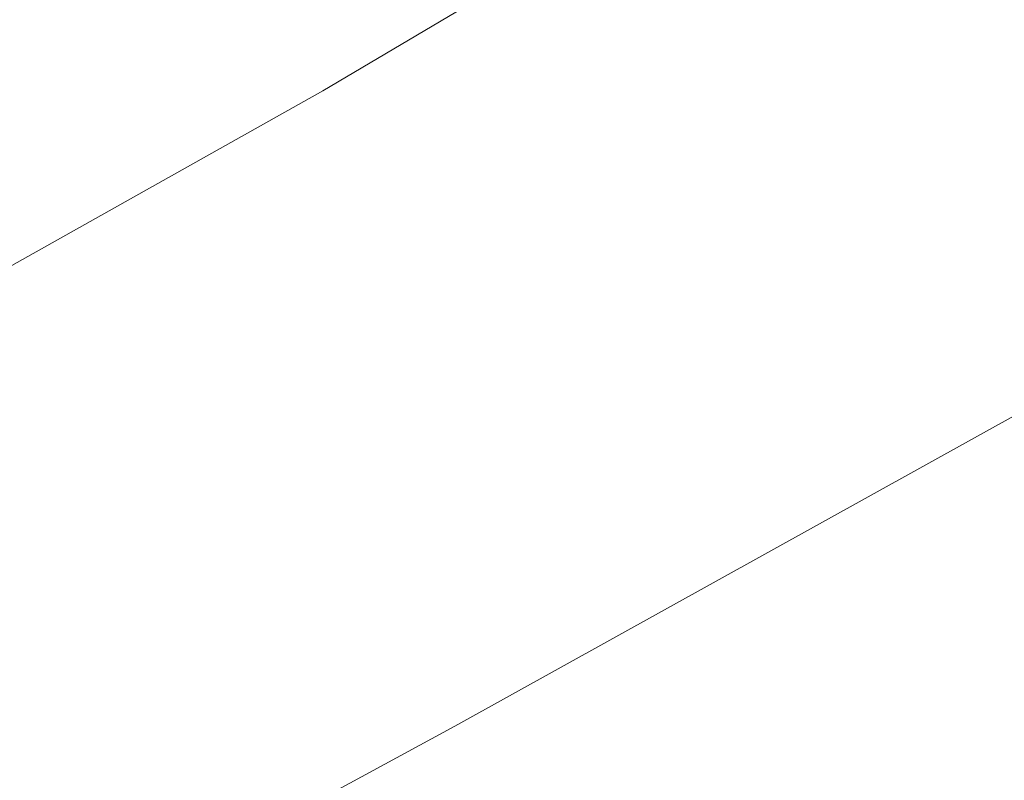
# Model space of a CAD drawing. Extents: x 1620613 to 1693141, y 557269 to 607790.
# Tile 941 of 1056: x 1620874.56 to 1620876.2, y 607340.51 to 607341.78. Entities that reach past the tile are written whole.
import ezdxf

# ---------------------------------------------------------------- set-up
doc = ezdxf.new("R2010")
doc.units = 0
doc.header["$LTSCALE"] = 10
doc.header["$MEASUREMENT"] = 0
for name, pattern in [('DGN Style 2', [7.346996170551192, 4.408197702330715, -2.938798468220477]), ('DGN Style 3', [10.28579463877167, 7.346996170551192, -2.938798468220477]), ('DGN Style 5', [5.142897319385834, 2.204098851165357, -2.938798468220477])]:
    doc.linetypes.add(name, pattern=pattern)
for name, color, linetype, lineweight in [('DT_X_Contour_Minor', 136, 'DGN Style 3', 0), ('PV_X_Driveway', 7, 'DGN Style 5', 0), ('SV_X_Top_of_Bank', 97, 'DGN Style 2', 0)]:
    doc.layers.add(name, color=color, linetype=linetype, lineweight=lineweight)

# ---------------------------------------------------------------- blocks, each defined once
blk = doc.blocks.new('*U1004')
at = {"layer": 'DT_X_Contour_Minor', "transparency": 33554559, "flags": 128}
for points, elevation in [([(-26.4221577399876, 51.95833175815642), (-27.71982852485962, 51.03469212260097), (-27.97437398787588, 50.85364810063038), (-28.18186575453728, 50.70636159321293), (-28.34230382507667, 50.59283259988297), (-28.4556881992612, 50.51306112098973), (-28.69530826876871, 50.34534719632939), (-28.85981133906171, 50.20753661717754), (-29.17360549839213, 49.91989032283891), (-29.63669074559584, 49.48240831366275), (-30.24906708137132, 48.8950905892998), (-32.08112542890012, 47.12912903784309), (-32.72328845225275, 46.49489483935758), (-33.27573376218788, 45.91666340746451), (-33.73846135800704, 45.39443474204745), (-34.11147124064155, 44.92820884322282), (-34.98654064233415, 43.75961013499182), (-35.37127004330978, 43.30610329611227), (-35.86915619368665, 42.82203181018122), (-36.48019909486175, 42.30739567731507), (-37.20439874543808, 41.76219489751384), (-39.28647348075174, 40.2675732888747), (-39.98611710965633, 39.74158006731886), (-40.52349194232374, 39.28456660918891), (-40.89859798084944, 38.89653291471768), (-41.11143522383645, 38.57747898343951), (-41.46264281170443, 37.81864151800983), (-41.56407973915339, 37.53517833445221), (-41.60498482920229, 37.25391688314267), (-41.58535808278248, 36.97485716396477), (-41.50519949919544, 36.69799917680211), (-40.98988515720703, 35.41113261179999), (-41.36458870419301, 35.2114997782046), (-41.40116681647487, 35.18857666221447), (-41.35031391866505, 35.20536424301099), (-41.21203001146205, 35.26186252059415), (-40.98631509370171, 35.35807149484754), (-40.26783396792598, 35.66757635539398), (-40.02239461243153, 35.74966068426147), (-39.8249373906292, 35.76378502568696), (-39.6754623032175, 35.70994937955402), (-39.57396934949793, 35.58815374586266), (-39.36729765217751, 35.17275207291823), (-39.29846415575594, 35.03223562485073), (-39.24696743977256, 34.92223753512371), (-39.21280750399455, 34.84275780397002), (-39.19598434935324, 34.79379643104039), (-39.17423830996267, 34.70392391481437), (-39.19917079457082, 34.65937235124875), (-39.29027777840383, 34.59312204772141), (-39.44755926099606, 34.50517300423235), (-39.67101524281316, 34.39552522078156), (-40.35513052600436, 34.07419947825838), (-40.58325396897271, 33.96678022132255), (-40.75453783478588, 33.8855167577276), (-40.86898212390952, 33.83040908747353), (-40.92658683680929, 33.80145721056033), (-41.00441330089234, 33.7591265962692), (-41.04055930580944, 33.73462800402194), (-41.09062747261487, 33.69288018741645), (-41.15461780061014, 33.63388314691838), (-41.2325302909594, 33.55763688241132), (-41.45885981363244, 33.33131454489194), (-41.55081032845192, 33.24771939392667), (-41.65691473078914, 33.16667569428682), (-41.77717302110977, 33.08818344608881), (-41.91158519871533, 33.01224264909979), (-42.28888952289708, 32.81313579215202), (-42.41095057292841, 32.74687478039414), (-42.49415548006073, 32.69742188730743), (-42.53850424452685, 32.66477711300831), (-42.54399686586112, 32.64894045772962), (-42.50683566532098, 32.62912020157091), (-42.53423417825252, 32.60898901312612), (-42.64430061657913, 32.56346063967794), (-42.83703498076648, 32.49253508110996), (-43.11243727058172, 32.39621233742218), (-43.95706727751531, 32.10548877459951), (-44.25215094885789, 32.00285932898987), (-44.50392945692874, 31.91301366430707), (-44.71240280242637, 31.83595178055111), (-44.8775709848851, 31.77167367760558), (-45.26027925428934, 31.61731044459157), (-45.38764896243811, 31.56564027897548), (-45.48272688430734, 31.5264022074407), (-45.54551302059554, 31.49959622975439), (-45.5760073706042, 31.48522234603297), (-45.61426992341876, 31.46346811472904), (-45.66447487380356, 31.43806682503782), (-45.78639281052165, 31.37817862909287), (-45.98002373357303, 31.28380352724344), (-46.24536764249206, 31.15494151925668), (-47.04856871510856, 30.7653269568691), (-47.38836151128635, 30.6047740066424), (-47.80533909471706, 30.41532607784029), (-48.29950146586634, 30.19698317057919), (-48.87084862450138, 29.94974528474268), (-50.49735409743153, 29.25191761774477), (-51.13303793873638, 28.97905882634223), (-51.8202103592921, 28.68385320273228), (-52.55887135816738, 28.3663007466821), (-53.3490209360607, 28.02640145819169), (-55.52473791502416, 27.09020757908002), (-56.49371372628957, 26.66848666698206), (-57.76885342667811, 26.10546933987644), (-59.35015701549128, 25.40115559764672), (-61.23762449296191, 24.55554544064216), (-66.6790896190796, 22.11218980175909), (-68.57485017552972, 21.26142299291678), (-70.18103300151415, 20.54163929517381), (-71.49763809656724, 19.95283870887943), (-72.52466546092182, 19.49502123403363), (-74.8773014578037, 18.44881878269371), (-75.91999211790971, 17.98397094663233), (-77.28358709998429, 17.37407927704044), (-78.96808640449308, 16.61914377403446), (-80.97349003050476, 15.71916443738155), (-86.74910546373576, 13.12582776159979), (-88.72374219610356, 12.23877836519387), (-90.31594081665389, 11.52263268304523), (-91.52570132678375, 10.97739071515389), (-92.3530237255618, 10.60305246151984), (-94.04929930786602, 9.832688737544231), (-94.68466071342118, 9.54443124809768), (-95.31853824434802, 9.257431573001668), (-95.95093189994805, 8.971689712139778), (-96.58184168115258, 8.687205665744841), (-98.26228926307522, 7.930258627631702), (-98.89682115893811, 7.644555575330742), (-99.54008116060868, 7.355156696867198), (-100.1920692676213, 7.06206199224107), (-100.8527854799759, 6.765271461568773), (-102.6263328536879, 5.968902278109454), (-103.2449727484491, 5.690073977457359), (-103.7707319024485, 5.450865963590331), (-104.2036103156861, 5.251278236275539), (-104.5436079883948, 5.091310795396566), (-105.3264274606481, 4.717558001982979), (-105.6287788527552, 4.573821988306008), (-105.9487184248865, 4.422928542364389), (-106.2862461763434, 4.264877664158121), (-106.6413621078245, 4.099669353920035), (-107.6117888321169, 3.649570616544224), (-107.9746458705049, 3.481720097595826), (-108.3353969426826, 3.315742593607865), (-108.6940420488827, 3.151638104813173), (-109.0505811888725, 2.989406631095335), (-109.9985442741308, 2.55928672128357), (-110.3086120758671, 2.420033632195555), (-110.5278431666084, 2.324864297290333), (-110.6562375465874, 2.273778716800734), (-110.6937952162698, 2.266776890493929), (-110.6728333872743, 2.306883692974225), (-110.6862926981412, 2.310373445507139), (-110.7423920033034, 2.290762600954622), (-110.8411313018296, 2.24805115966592), (-110.9825105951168, 2.182239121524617), (-111.4163753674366, 1.975939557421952), (-111.5617474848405, 1.90787255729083), (-111.6724652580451, 1.858396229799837), (-111.7485286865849, 1.827510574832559), (-111.7899377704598, 1.815215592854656), (-111.8541562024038, 1.807216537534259), (-111.8952114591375, 1.794595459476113), (-111.9702134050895, 1.76273151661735), (-112.0791620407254, 1.71162470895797), (-112.2220573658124, 1.641275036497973), (-112.6483738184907, 1.428018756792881), (-112.8175543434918, 1.34328058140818), (-113.0053585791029, 1.249008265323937), (-113.2117865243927, 1.145201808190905), (-113.4368381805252, 1.031861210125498), (-114.0618075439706, 0.7169074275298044), (-114.2700324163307, 0.618599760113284), (-114.4259800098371, 0.5598920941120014), (-114.5296503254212, 0.5407844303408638), (-114.5810433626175, 0.5612767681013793), (-114.6483884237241, 0.6687230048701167), (-114.6723631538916, 0.7065127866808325), (-114.6937785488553, 0.7392974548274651), (-114.7126346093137, 0.7670770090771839), (-114.7289313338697, 0.7898514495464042), (-114.799010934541, 0.884453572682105), (-115.0863380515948, 0.9425401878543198), (-115.1710306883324, 0.9323459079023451), (-115.3019684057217, 0.8768688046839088), (-115.4791512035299, 0.7761088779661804), (-115.702579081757, 0.6300661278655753), (-116.3600468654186, 0.180241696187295), (-116.6101513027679, -0.01975269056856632), (-116.8673637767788, -0.2823675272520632), (-117.131684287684, -0.6076028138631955), (-117.4031128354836, -0.995458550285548), (-118.1363996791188, -2.11323444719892), (-118.4312717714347, -2.533009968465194), (-118.765922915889, -2.954004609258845), (-119.1403531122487, -3.376218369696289), (-119.5545623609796, -3.79965124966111), (-120.712159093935, -4.930431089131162), (-121.2576473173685, -5.398751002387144), (-122.025914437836, -5.955625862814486), (-123.0169604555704, -6.601055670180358), (-124.2307853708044, -7.33504042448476), (-127.7646903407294, -9.410406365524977), (-129.0504631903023, -10.16678530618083), (-130.2573530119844, -10.87939767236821), (-131.3853598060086, -11.54824346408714), (-132.4344835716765, -12.17332268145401), (-135.1269695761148, -13.78184516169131), (-136.0246570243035, -14.31878836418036), (-136.6983548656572, -14.72322611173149), (-137.1480630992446, -14.99515840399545), (-137.3737817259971, -15.13458524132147), (-137.677045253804, -15.32971620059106), (-137.9974270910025, -15.53586171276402), (-138.7311249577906, -16.00795002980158), (-139.8781388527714, -16.74598115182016), (-141.4384687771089, -17.74995507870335), (-146.1504366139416, -20.78180929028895), (-147.8899061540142, -21.88109677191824), (-149.5743388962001, -22.90506855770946), (-151.2037348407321, -23.85372464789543), (-152.7780939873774, -24.72706504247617), (-156.9030026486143, -26.95555183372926), (-158.2580997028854, -27.68774060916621), (-159.2297093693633, -28.21294184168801), (-159.8178316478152, -28.53115553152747), (-160.0224665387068, -28.64238167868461), (-160.0568430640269, -28.66300134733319), (-160.0893978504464, -28.68125328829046), (-160.1612798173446, -28.72054435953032), (-160.2724889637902, -28.78087456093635), (-160.4230252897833, -28.8622438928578), (-160.8768917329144, -29.10728095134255), (-161.2334875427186, -29.31818412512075), (-161.9628751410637, -29.7671158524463), (-163.0650545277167, -30.45407613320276), (-164.540025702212, -31.3790649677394), (-168.9703378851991, -34.16307326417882), (-170.4930653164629, -35.11789278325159), (-171.7385134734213, -35.89434511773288), (-172.7066823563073, -36.49243026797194), (-173.3975719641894, -36.91214823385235), (-174.8702385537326, -37.79357323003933), (-175.577311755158, -38.18167739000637), (-176.5940314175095, -38.68492112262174), (-177.9203975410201, -39.30330442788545), (-179.5564101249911, -40.0368273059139), (-184.331972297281, -42.14640774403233), (-185.9600141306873, -42.86267835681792), (-187.2624680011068, -43.4293048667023), (-188.2393339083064, -43.84628727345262), (-188.890611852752, -44.11362557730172), (-190.1932357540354, -44.62700225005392), (-190.8766222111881, -44.90431178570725), (-191.9498136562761, -45.35120788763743), (-193.4128100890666, -45.9676905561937), (-195.265611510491, -46.75375979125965), (-200.7261552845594, -49.0760598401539), (-202.5265453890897, -49.8416973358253), (-203.8323078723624, -50.39688478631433), (-204.6434427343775, -50.74162219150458), (-204.9599499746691, -50.87590955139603), (-205.1444657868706, -50.9534091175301), (-205.4094279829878, -51.06469744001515), (-206.0659277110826, -51.34043773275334), (-207.1139649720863, -51.78062999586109), (-208.5535397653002, -52.38527422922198), (-212.9144559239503, -54.21692814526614), (-214.4953707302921, -54.87517555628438), (-215.9674280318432, -55.47617735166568), (-217.3306278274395, -56.01993353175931), (-218.5849701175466, -56.50644409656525), (-221.7847395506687, -57.72747811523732), (-222.8509311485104, -58.13458622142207), (-223.6496788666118, -58.44013502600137), (-224.1809827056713, -58.64412452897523), (-224.4448426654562, -58.74655473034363), (-224.7918773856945, -58.88428953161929), (-225.0772514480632, -58.99538952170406), (-225.673097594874, -59.22538839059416), (-226.5794158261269, -59.57428613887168), (-227.796206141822, -60.04208276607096), (-231.4549430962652, -61.44807227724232), (-232.9376689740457, -62.02218422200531), (-234.6417938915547, -62.69002792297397), (-236.5673178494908, -63.4516033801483), (-238.7142408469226, -64.3069105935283), (-244.7345675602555, -66.71270550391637), (-246.739514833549, -67.51349833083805), (-248.2391116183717, -68.111530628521), (-249.2333579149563, -68.50680239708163), (-249.72225372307, -68.69931363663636), (-250.3521752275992, -68.94232956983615), (-250.7275681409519, -69.0684500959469), (-251.3813057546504, -69.26454972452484), (-252.313388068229, -69.53062845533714), (-253.523815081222, -69.86668628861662), (-257.1227467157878, -70.85614598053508), (-258.6074759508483, -71.22436795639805), (-260.3624649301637, -71.58693911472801), (-262.3877136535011, -71.94385945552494), (-264.6832221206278, -72.2951289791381), (-271.1649243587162, -73.22431328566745), (-272.2743608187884, -73.87685941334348), (-270.7413935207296, -75.13760956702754), (-266.5660224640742, -77.00656374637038), (-259.7482476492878, -79.48372195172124), (-238.0443097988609, -86.90041586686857), (-230.9031500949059, -89.32110521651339), (-225.7576243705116, -91.02065282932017), (-222.6077326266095, -91.99905870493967), (-221.453474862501, -92.2563228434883), (-221.0362994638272, -91.98083823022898), (-220.7937196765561, -91.94951449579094), (-220.3788618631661, -92.06215675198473), (-219.7917260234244, -92.31876499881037), (-219.0323121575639, -92.71933923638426), (-216.7775044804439, -93.9794918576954), (-215.9991035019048, -94.38683808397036), (-215.3550063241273, -94.66376229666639), (-214.8452129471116, -94.81026449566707), (-214.4697233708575, -94.82634468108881), (-213.0308142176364, -94.59706751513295), (-209.0644522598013, -93.2959824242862), (-208.0970566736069, -93.20292095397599), (-206.8947393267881, -93.48134443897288), (-205.4575002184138, -94.13125287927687), (-203.7853393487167, -95.15264627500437), (-199.0130146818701, -98.3716752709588), (-197.5992905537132, -99.25004037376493), (-196.9373616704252, -99.47086393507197), (-197.0272280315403, -99.03414595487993), (-197.8688896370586, -97.93988643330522), (-201.1157142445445, -94.14513898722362), (-202.1445991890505, -92.86694454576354), (-202.7961355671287, -91.87842180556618), (-203.0703233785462, -91.1795707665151), (-202.9671626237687, -90.77039142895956), (-201.6052657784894, -89.53678849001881), (-196.2946542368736, -87.53550001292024), (-195.1693159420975, -87.08935588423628), (-194.06927743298, -86.60861856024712), (-192.994538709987, -86.09328804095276), (-191.9450997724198, -85.54336432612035), (-189.1803289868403, -84.0307768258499), (-188.1064418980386, -83.47586562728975), (-186.9583587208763, -82.94557265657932), (-185.7360794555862, -82.43989791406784), (-184.4396041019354, -81.9588413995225), (-180.8834083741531, -80.70884833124), (-179.6824118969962, -80.28517202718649), (-178.7465692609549, -79.95163791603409), (-178.0758804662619, -79.70824599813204), (-177.6703455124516, -79.55499627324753), (-176.9424574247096, -79.26651993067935), (-176.675729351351, -79.16141957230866), (-176.4214611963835, -79.06247575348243), (-176.1796529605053, -78.96968847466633), (-175.9503046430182, -78.88305773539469), (-175.3553223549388, -78.6602511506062), (-174.762106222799, -78.4298333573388), (-173.4286945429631, -77.90568491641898), (-171.3550873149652, -77.08780582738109), (-168.5412845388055, -75.9761960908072), (-160.0508830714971, -72.6202625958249), (-157.2561313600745, -71.51578799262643), (-155.2396773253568, -70.71931430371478), (-154.001520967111, -70.2308415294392), (-153.5416622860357, -70.0503696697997), (-153.3531027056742, -69.97977926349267), (-153.2682810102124, -69.9421778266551), (-153.155235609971, -69.88231632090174), (-153.0139665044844, -69.800194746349), (-152.8444736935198, -69.69581310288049), (-152.3548612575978, -69.38778196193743), (-152.1645990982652, -69.27370018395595), (-151.9610219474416, -69.16247820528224), (-151.74412980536, -69.05411602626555), (-151.5139226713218, -68.94861364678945), (-150.8822836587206, -68.6710870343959), (-150.2915771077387, -68.4260573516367), (-148.9931867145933, -67.89911326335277), (-146.9871124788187, -67.09025476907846), (-144.2733544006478, -65.99948186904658), (-136.0930877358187, -62.71486826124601), (-133.3686395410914, -61.62607873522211), (-131.3304949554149, -60.82317036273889), (-129.9786539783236, -60.30614314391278), (-129.313116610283, -60.07499707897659), (-128.4534217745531, -59.83978244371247), (-128.1407040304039, -59.72982814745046), (-127.8473219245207, -59.57637623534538), (-127.573275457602, -59.3794267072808), (-127.3185646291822, -59.13897956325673), (-126.1750305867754, -57.91539845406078), (-125.6638016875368, -57.54778814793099), (-125.5201019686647, -57.45771540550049), (-125.3081009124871, -57.34504445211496), (-125.027798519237, -57.20977528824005), (-124.67919478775, -57.05190791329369), (-123.658516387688, -56.60079729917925), (-123.3162236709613, -56.45018668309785), (-123.0548543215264, -56.33668779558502), (-122.8744083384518, -56.26030063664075), (-122.774885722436, -56.22102520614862), (-122.6173899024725, -56.16577302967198), (-122.578404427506, -56.13100091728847), (-122.5795698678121, -56.06812371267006), (-122.6208862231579, -55.97714141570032), (-122.702353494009, -55.85805402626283), (-123.176219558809, -55.23673432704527), (-123.2689925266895, -55.26020671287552), (-123.27880088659, -55.26118479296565), (-123.2684661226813, -55.25405943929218), (-123.2379882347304, -55.2388306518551), (-123.1873672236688, -55.21549843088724), (-123.0255203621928, -55.14247459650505), (-122.9375661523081, -55.10604744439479), (-122.7950886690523, -55.05153386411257), (-122.5980879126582, -54.97893385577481), (-122.3465638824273, -54.88824741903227), (-121.6031354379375, -54.62230168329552), (-121.3172286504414, -54.51236278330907), (-121.0170796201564, -54.38200538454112), (-120.7026883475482, -54.2312294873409), (-120.3740548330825, -54.06003509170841), (-119.4787091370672, -53.57629203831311), (-119.1806481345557, -53.41567858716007), (-118.9579743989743, -53.29664552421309), (-118.8106879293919, -53.2191928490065), (-118.7387887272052, -53.18332056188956), (-118.6475738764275, -53.14310164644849), (-118.5940182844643, -53.11962995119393), (-118.5017626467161, -53.07937905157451), (-118.370806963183, -53.02234894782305), (-118.2011512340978, -52.94853963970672), (-117.697135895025, -52.72934254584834), (-117.5315163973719, -52.65704004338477), (-117.4126694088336, -52.60453035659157), (-117.3405949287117, -52.57181348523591), (-117.3152929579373, -52.5588894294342), (-117.3101843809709, -52.55081570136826), (-117.2631252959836, -52.52895948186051), (-117.1257794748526, -52.46944611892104), (-116.8981469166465, -52.37227561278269), (-116.5802276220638, -52.23744796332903), (-115.6120605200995, -51.82769804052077), (-115.2194286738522, -51.65870471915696), (-114.7676584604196, -51.45903719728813), (-114.2567498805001, -51.22869547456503), (-113.6867029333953, -50.96767955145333), (-112.0877265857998, -50.23073815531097), (-111.4670962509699, -49.94613143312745), (-110.8044375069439, -49.64501731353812), (-110.0997503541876, -49.32739579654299), (-109.3530347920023, -48.99326688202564), (-107.3057554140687, -48.08024658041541), (-106.5441058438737, -47.74109617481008), (-105.794616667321, -47.40841018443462), (-105.0572878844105, -47.08218860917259), (-104.3321194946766, -46.76243144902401), (-102.4145509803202, -45.91836490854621), (-101.5012583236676, -45.51471419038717), (-100.1995567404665, -44.93681194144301), (-98.50944623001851, -44.18465816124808), (-96.43092679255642, -43.25825285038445), (-90.37032972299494, -40.55550331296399), (-88.25751306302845, -39.61251305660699), (-86.46451088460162, -38.81060444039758), (-84.9913231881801, -38.14977746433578), (-83.8379499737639, -37.63003212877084), (-81.18870737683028, -36.43215342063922), (-80.25277914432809, -36.00904832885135), (-79.43192639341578, -35.63814208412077), (-78.72614912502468, -35.31943468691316), (-78.13544733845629, -35.05292613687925), (-76.71367655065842, -34.4118351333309), (-75.96444420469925, -34.0753918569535), (-74.78307525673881, -33.54688028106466), (-73.16956970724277, -32.82630040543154), (-71.1239275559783, -31.91365223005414), (-65.0926996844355, -29.22383269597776), (-63.05558418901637, -28.31482348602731), (-61.46765860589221, -27.60516050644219), (-60.32892293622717, -27.09484375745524), (-59.63937717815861, -26.78387323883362), (-58.39950837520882, -26.22041349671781), (-57.97896558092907, -26.02894983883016), (-57.64723880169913, -25.8771536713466), (-57.40432803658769, -25.7650249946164), (-57.25023328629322, -25.69256380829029), (-56.95773530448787, -25.55222396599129), (-56.81331861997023, -25.48196517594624), (-56.59944205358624, -25.37644368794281), (-56.31610560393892, -25.23565950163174), (-55.96330927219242, -25.05961261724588), (-54.92990587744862, -24.54313732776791), (-54.55293985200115, -24.35628810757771), (-54.19709432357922, -24.18309691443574), (-53.86236929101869, -24.02356374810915), (-53.54876475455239, -23.87768860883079), (-52.74064665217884, -23.50689893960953), (-52.47525161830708, -23.38610528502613), (-52.28515509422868, -23.30181657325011), (-52.17035707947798, -23.25403280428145), (-52.13085757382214, -23.24275397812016), (-52.12592357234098, -23.26135036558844), (-52.10117963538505, -23.25621700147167), (-52.03064832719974, -23.22686961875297), (-51.91432964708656, -23.17330821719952), (-51.75222359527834, -23.09553279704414), (-51.25889096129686, -22.85584631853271), (-51.05811752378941, -22.75836918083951), (-50.82579668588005, -22.64570262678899), (-50.56192844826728, -22.51784665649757), (-50.2665128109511, -22.37480126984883), (-49.43667457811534, -21.97309435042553), (-49.17018562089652, -21.84487856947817), (-48.99309742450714, -21.7615114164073), (-48.90540998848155, -21.72299289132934), (-48.90712331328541, -21.72932299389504), (-49.03089319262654, -21.80600143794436), (-49.05063169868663, -21.82155339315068), (-49.01701980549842, -21.81070042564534), (-48.93005751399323, -21.77344253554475), (-48.7897448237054, -21.70977972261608), (-48.34444378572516, -21.50480565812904), (-48.17551681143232, -21.45221952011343), (-48.00271166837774, -21.44819165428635), (-47.82602835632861, -21.49272206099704), (-47.64546687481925, -21.58581074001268), (-46.7937975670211, -22.13352721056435), (-42.2364000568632, -18.93331495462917), (-41.3104534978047, -18.22286632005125), (-40.48578418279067, -17.46303995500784), (-39.76239211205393, -16.65383585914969), (-39.140277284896, -15.79525403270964), (-37.61634073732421, -13.43986552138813), (-37.04584322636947, -12.63717082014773), (-36.47730310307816, -11.99562810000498), (-35.91072036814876, -11.51523736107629), (-35.34609502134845, -11.19599860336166), (-33.84303728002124, -10.55956455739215), (-33.33886044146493, -10.34608286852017), (-32.95362323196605, -10.18296333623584), (-32.68732565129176, -10.07020596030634), (-32.53996769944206, -10.00781074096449), (-32.30559933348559, -9.908573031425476), (-31.90467404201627, -9.634235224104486), (-30.87767444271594, -8.885650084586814), (-29.22460053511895, -7.662817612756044), (-26.9454523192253, -5.96573780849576), (-20.03295799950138, -0.8078618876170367), (-17.72287080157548, 0.9096714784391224), (-15.97697994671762, 2.193864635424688), (-14.79528543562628, 3.044717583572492), (-14.17778726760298, 3.462230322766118), (-13.28338727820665, 3.997810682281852), (-12.96057946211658, 4.195819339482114), (-12.66295600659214, 4.388160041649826), (-12.39051691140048, 4.574832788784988), (-12.14326217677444, 4.75583758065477), (-11.51749536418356, 5.230959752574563), (-11.00479138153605, 5.565659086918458), (-9.93600454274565, 6.213415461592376), (-8.311134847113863, 7.174228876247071), (-6.130182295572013, 8.448099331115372), (0.4271349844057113, 12.26249659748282), (2.594258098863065, 13.52337980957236), (4.177639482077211, 14.44523149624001), (5.177279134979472, 15.02805165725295), (5.593177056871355, 15.27184029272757), (5.923915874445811, 15.46990128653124), (6.12780222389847, 15.59505155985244), (6.49140715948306, 15.82195663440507), (7.014730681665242, 16.15061651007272), (7.697772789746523, 16.58103118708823), (11.25797932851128, 18.82706088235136), (20.18971190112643, 20.77616461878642), (21.90178052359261, 21.057118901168), (23.21010100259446, 21.06465157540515), (24.11467333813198, 20.7987626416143), (24.61549753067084, 20.25945209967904), (26.01059809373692, 17.10468581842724)], 2.200041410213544), ([(-28.66335585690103, 51.7220972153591), (-29.30004596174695, 51.26892201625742), (-29.42493632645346, 51.18009445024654), (-29.52674023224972, 51.10782969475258), (-29.60545768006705, 51.05212774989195), (-29.66108866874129, 51.01298861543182), (-29.77865602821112, 50.93070133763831), (-29.85936793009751, 50.86308585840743), (-30.01332811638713, 50.72195487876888), (-30.24053658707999, 50.50730839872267), (-30.54099334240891, 50.21914641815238), (-31.4398757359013, 49.35269380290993), (-31.75494705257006, 49.04151269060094), (-32.02599920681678, 48.7578088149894), (-32.25303219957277, 48.50158217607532), (-32.43604603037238, 48.27283277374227), (-32.86539069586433, 47.69947068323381), (-33.16645912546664, 47.39634373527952), (-33.74765591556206, 46.91698445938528), (-34.60898106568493, 46.26139285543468), (-35.75043457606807, 45.42956892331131), (-39.16781508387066, 42.9763953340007), (-40.31616411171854, 42.11306466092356), (-41.19817581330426, 41.36295283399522), (-41.81385018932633, 40.72605985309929), (-42.16318723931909, 40.20238571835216), (-42.73963627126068, 38.95687982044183), (-42.90612817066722, 38.49162199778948), (-42.97326709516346, 38.02997795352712), (-42.94105304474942, 37.57194768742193), (-42.8094860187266, 37.1175311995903), (-41.96368295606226, 35.00535307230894), (-42.23085186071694, 34.86301205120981), (-42.26887846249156, 34.84078360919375), (-42.26845730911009, 34.83510157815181), (-42.22958840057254, 34.84596595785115), (-42.15227173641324, 34.87337674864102), (-41.70174920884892, 35.03990206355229), (-41.55750328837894, 34.74459908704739), (-41.52192420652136, 34.67397008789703), (-41.47700664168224, 34.58864150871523), (-41.4227505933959, 34.48861334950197), (-41.35915606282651, 34.37388561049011), (-41.04059179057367, 33.80419047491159), (-41.33739384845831, 33.50739783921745), (-41.41715527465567, 33.43902560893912), (-41.52923867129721, 33.36110576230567), (-41.67364403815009, 33.27363829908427), (-41.85037137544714, 33.17662321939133), (-42.36474023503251, 32.90518618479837), (-42.53114278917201, 32.8148543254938), (-42.64457380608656, 32.7474365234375), (-42.70503328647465, 32.70293277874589), (-42.71252122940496, 32.68134309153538), (-42.66186036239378, 32.65432266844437), (-42.67755569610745, 32.63433251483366), (-42.7626373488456, 32.59462737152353), (-42.91710532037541, 32.53520723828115), (-43.14095960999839, 32.45607211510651), (-43.83041947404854, 32.2187584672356), (-44.07882419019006, 32.13194548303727), (-44.30694344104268, 32.04949176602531), (-44.51477722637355, 31.9713973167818), (-44.70232554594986, 31.8976621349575), (-45.17540711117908, 31.70684733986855), (-45.33285409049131, 31.64297570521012), (-45.4503838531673, 31.59447189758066), (-45.52799640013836, 31.56133591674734), (-45.56569173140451, 31.54356776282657), (-45.61298965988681, 31.5166764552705), (-45.67505008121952, 31.48527686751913), (-45.82575790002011, 31.41124658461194), (-46.06511311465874, 31.29458560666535), (-46.39311572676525, 31.1352939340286), (-47.38598588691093, 30.65367521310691), (-47.77893061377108, 30.46683042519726), (-48.21311217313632, 30.26751010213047), (-48.68853056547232, 30.05571424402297), (-49.20518579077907, 29.83144285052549), (-50.63791550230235, 29.21675175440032), (-51.19786635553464, 28.97640033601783), (-51.80317163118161, 28.71636440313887), (-52.45383132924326, 28.4366439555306), (-53.14984545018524, 28.13723899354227), (-55.06635566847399, 27.31257974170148), (-55.97075848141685, 26.91826044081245), (-57.24658425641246, 26.35379697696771), (-58.89383299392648, 25.61918935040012), (-60.91250469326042, 24.71443756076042), (-66.79085984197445, 22.07490723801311), (-68.81696076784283, 21.16555793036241), (-70.48649718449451, 20.41715774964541), (-71.79946909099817, 19.8297066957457), (-72.75587648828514, 19.40320476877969), (-74.83087686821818, 18.4804651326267), (-75.80085483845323, 18.04787272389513), (-77.15453846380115, 17.44215022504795), (-78.89192774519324, 16.66329763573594), (-81.01302268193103, 15.71131495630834), (-87.18088338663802, 12.94185435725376), (-89.27493008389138, 12.00123585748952), (-90.93117464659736, 11.25647580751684), (-92.14961707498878, 10.70757420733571), (-92.93025736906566, 10.35453105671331), (-94.42822864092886, 9.674227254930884), (-94.98931266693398, 9.419668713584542), (-95.5490862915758, 9.16622094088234), (-96.10754951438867, 8.913883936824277), (-96.66470233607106, 8.662657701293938), (-98.14869599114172, 7.994202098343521), (-98.72580298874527, 7.734375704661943), (-99.34412873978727, 7.456238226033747), (-100.0036732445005, 7.159789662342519), (-100.7044365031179, 6.845030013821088), (-102.6280968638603, 5.981256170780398), (-103.2917161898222, 5.682352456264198), (-103.8398288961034, 5.433471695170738), (-104.2724349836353, 5.234613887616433), (-104.5895344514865, 5.085779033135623), (-105.281124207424, 4.755583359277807), (-105.5584339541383, 4.62387002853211), (-105.871670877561, 4.476376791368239), (-106.2208349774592, 4.313103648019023), (-106.6059262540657, 4.134050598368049), (-107.6807392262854, 3.635535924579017), (-108.0726961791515, 3.454136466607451), (-108.4424573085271, 3.283824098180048), (-108.7900226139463, 3.124598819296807), (-109.1153920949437, 2.976460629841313), (-109.9534496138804, 2.596208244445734), (-110.2272938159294, 2.473625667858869), (-110.4202832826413, 2.391067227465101), (-110.5324180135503, 2.348532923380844), (-110.5636980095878, 2.346022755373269), (-110.5393050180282, 2.392694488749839), (-110.5549674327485, 2.396755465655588), (-110.6202494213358, 2.37393459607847), (-110.7351509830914, 2.324231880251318), (-110.8996721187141, 2.247647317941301), (-111.4045545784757, 2.007579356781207), (-111.5737221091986, 1.9283707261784), (-111.7025628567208, 1.870795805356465), (-111.7910768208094, 1.834854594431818), (-111.8392640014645, 1.820547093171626), (-111.9139941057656, 1.811238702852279), (-111.961769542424, 1.796551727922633), (-112.049048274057, 1.759472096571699), (-112.1758303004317, 1.699999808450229), (-112.342115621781, 1.618134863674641), (-112.8382142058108, 1.369971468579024), (-113.0243978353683, 1.276749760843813), (-113.2108747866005, 1.183207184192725), (-113.3976450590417, 1.089343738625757), (-113.5847086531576, 0.9951594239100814), (-114.0839359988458, 0.7435734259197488), (-114.2528334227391, 0.6691401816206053), (-114.3851051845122, 0.6345299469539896), (-114.4807512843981, 0.6397427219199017), (-114.539771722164, 0.6847785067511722), (-114.6483253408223, 0.8579712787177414), (-114.6869702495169, 0.918884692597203), (-114.7214897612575, 0.9717303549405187), (-114.7518838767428, 1.016508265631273), (-114.7781525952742, 1.053218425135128), (-114.8911140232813, 1.205707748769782), (-115.3542570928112, 1.299337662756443), (-115.490773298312, 1.282905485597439), (-115.7018320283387, 1.193481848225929), (-115.9874332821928, 1.031066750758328), (-116.3475770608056, 0.7956601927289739), (-117.4073505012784, 0.07058742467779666), (-117.7788057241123, -0.2034798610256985), (-118.0983413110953, -0.4818771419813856), (-118.3659572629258, -0.7646044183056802), (-118.5816535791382, -1.051661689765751), (-119.0876175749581, -1.822921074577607), (-119.2910777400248, -2.112563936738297), (-119.5219852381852, -2.403047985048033), (-119.7803400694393, -2.6943732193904), (-120.0661422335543, -2.986539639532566), (-120.8648777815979, -3.766771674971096), (-121.3225887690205, -4.137671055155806), (-122.0966700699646, -4.665195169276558), (-123.1871216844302, -5.349344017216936), (-124.5939436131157, -6.190117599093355), (-128.767295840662, -8.641013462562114), (-130.2369261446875, -9.505103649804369), (-131.5158028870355, -10.25920231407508), (-132.6039260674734, -10.90330945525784), (-133.501295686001, -11.43742507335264), (-135.6399432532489, -12.71507802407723), (-136.3582963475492, -13.14499497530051), (-136.909369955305, -13.47650611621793), (-137.2931640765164, -13.70961144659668), (-137.5096787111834, -13.84431096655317), (-137.8640117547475, -14.07230193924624), (-138.2383458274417, -14.31316231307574), (-139.0955982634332, -14.86475020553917), (-140.4357690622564, -15.72706561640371), (-142.2588582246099, -16.90010854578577), (-147.7643204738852, -20.44252638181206), (-149.7222287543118, -21.68669164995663), (-151.4668569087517, -22.7623740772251), (-152.9982049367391, -23.66957366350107), (-154.3162728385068, -24.40829040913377), (-157.5467470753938, -26.15355794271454), (-158.6090805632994, -26.72762390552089), (-159.3732253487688, -27.14087114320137), (-159.8391814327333, -27.39329965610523), (-160.0069488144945, -27.48490944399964), (-160.05674356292, -27.51477724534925), (-160.0897382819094, -27.53356989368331), (-160.1513763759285, -27.56754698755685), (-160.2416578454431, -27.6167085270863), (-160.3605826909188, -27.68105451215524), (-160.7159067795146, -27.87288973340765), (-160.9950793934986, -28.03800213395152), (-161.5661041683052, -28.38946291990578), (-162.4289811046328, -28.92727209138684), (-163.5837102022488, -29.65142964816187), (-167.0521240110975, -31.83098098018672), (-168.3330390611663, -32.63164036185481), (-169.5744738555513, -33.39895500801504), (-170.7764283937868, -34.13292491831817), (-171.9389026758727, -34.83355009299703), (-174.9861937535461, -36.65742424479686), (-176.1557057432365, -37.33081155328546), (-177.3787734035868, -37.98306786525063), (-178.6553967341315, -38.61419318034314), (-179.9855757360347, -39.22418749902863), (-183.604127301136, -40.82266435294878), (-184.953786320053, -41.41113715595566), (-186.2888497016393, -41.97769792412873), (-187.6093174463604, -42.52234665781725), (-188.9151895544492, -43.04508335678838), (-192.378054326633, -44.40983184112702), (-193.6907164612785, -44.93266471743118), (-195.0315542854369, -45.47760198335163), (-196.4005677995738, -46.04464363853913), (-197.7977570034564, -46.6337896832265), (-201.5611624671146, -48.23431832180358), (-202.8068933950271, -48.76405462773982), (-203.7215320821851, -49.15286706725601), (-204.3050785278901, -49.4007556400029), (-204.557532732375, -49.50772034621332), (-204.7892876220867, -49.60506107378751), (-205.122084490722, -49.7448410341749), (-205.9466589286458, -50.09117536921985), (-207.2630109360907, -50.64406407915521), (-209.0711405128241, -51.40350716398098), (-214.5485228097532, -53.70409455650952), (-216.4640158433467, -54.50409027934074), (-218.1024582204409, -55.17863690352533), (-219.4638499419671, -55.72773442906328), (-220.5481910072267, -56.15138285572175), (-223.0703663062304, -57.11384652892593), (-223.9168219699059, -57.43714301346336), (-224.5645574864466, -57.68518471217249), (-225.0135728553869, -57.85797162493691), (-225.2638680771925, -57.95550375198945), (-225.6663618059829, -58.11524970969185), (-225.9325421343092, -58.21920330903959), (-226.429212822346, -58.41125463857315), (-227.1563738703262, -58.69140369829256), (-228.1140252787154, -59.05965048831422), (-230.9750828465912, -60.15910556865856), (-232.2341146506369, -60.64783893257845), (-233.8654168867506, -61.28944771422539), (-235.8689895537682, -62.08393191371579), (-238.244832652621, -63.03129153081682), (-245.0767748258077, -65.76141773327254), (-247.3358571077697, -66.66393429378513), (-248.9891473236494, -67.32388932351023), (-250.0366454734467, -67.74128282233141), (-250.4783515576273, -67.9161147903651), (-250.8485116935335, -68.05891799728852), (-251.1604747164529, -68.15815091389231), (-251.8187436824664, -68.34874725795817), (-252.8233185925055, -68.63070702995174), (-254.1741994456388, -69.00403022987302), (-258.2382896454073, -70.1213766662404), (-259.91491875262, -70.53719098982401), (-261.8967384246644, -70.9466241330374), (-264.1837486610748, -71.34967609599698), (-266.7759494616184, -71.74634687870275), (-274.0954056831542, -72.79562739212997), (-275.3482357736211, -73.53251449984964), (-273.6171338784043, -74.9562154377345), (-268.9020999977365, -77.06673020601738), (-261.203134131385, -79.86405880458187), (-236.6939825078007, -88.23935350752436), (-228.6428515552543, -90.981510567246), (-222.8713224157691, -92.92651071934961), (-219.3793950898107, -94.07435396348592), (-218.1670695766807, -94.42504030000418), (-217.9736706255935, -94.29732798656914), (-217.8612127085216, -94.28280657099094), (-217.6688881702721, -94.33502655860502), (-217.3966970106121, -94.45398794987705), (-217.0446392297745, -94.63969074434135), (-215.9993296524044, -95.22388673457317), (-215.6384696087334, -95.41272896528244), (-215.3398716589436, -95.54110866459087), (-215.1035358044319, -95.60902583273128), (-214.9294620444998, -95.61648046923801), (-214.2623960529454, -95.51018953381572), (-212.4236245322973, -94.90701760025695), (-211.3693692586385, -95.27248518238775), (-208.9946483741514, -96.62739018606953), (-205.2994618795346, -98.9717326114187), (-200.2838097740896, -102.305512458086), (-185.1481166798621, -112.5148419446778), (-180.6644119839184, -115.3006257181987), (-178.5650677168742, -116.0009799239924), (-178.8500838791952, -114.6159045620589), (-181.5194604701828, -111.1453996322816), (-191.8169452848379, -99.1101470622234), (-195.1750249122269, -95.14225500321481), (-197.5261501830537, -92.26501825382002), (-198.8703210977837, -90.47843681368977), (-199.2075376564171, -89.7825106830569), (-198.4316547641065, -89.0797177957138), (-195.4061593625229, -87.93956867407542), (-194.7024538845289, -87.65115346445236), (-193.8879783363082, -87.27454317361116), (-192.9627327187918, -86.8097378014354), (-191.9267170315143, -86.25673734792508), (-189.0163151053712, -84.6644760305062), (-187.885862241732, -84.08033551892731), (-186.6773050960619, -83.52210997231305), (-185.3906436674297, -82.98979939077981), (-184.0258779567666, -82.48340377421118), (-180.2823636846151, -81.167568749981), (-179.0181060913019, -80.7215757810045), (-178.0329690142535, -80.37047314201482), (-177.3269524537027, -80.11426083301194), (-176.9000564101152, -79.95293885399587), (-176.1338276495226, -79.64926735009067), (-175.8762315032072, -79.54731187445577), (-175.6781146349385, -79.46919907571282), (-175.5394770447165, -79.4149289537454), (-175.4603187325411, -79.3845015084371), (-175.3285356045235, -79.33515189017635), (-174.8662217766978, -79.15331559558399), (-173.5781176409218, -78.64481892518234), (-171.4642231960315, -77.80966187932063), (-168.5245384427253, -76.64784445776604), (-159.584325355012, -73.11411749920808), (-156.6458573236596, -71.9527562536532), (-154.5356130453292, -71.11896773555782), (-153.2535925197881, -70.61275194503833), (-152.7997957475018, -70.43410888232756), (-152.6939693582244, -70.39449101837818), (-152.6463643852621, -70.37338774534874), (-152.5829192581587, -70.33979132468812), (-152.503633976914, -70.2937017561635), (-152.408508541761, -70.23511903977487), (-152.1337205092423, -70.06224093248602), (-152.0269385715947, -69.99821415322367), (-151.9126837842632, -69.93579239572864), (-151.7909561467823, -69.87497566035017), (-151.6617556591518, -69.81576394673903), (-151.307257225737, -69.6600060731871), (-150.7865892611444, -69.44654054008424), (-149.4904591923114, -68.92296234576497), (-147.4188670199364, -68.08927149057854), (-144.5718127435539, -66.94546797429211), (-135.9457185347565, -63.48184171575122), (-133.0872926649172, -62.33768157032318), (-130.9815857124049, -61.50292082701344), (-129.6285976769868, -60.97755948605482), (-129.0283285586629, -60.76159754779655), (-128.4312361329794, -60.59823158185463), (-128.1976767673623, -60.5043540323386), (-127.9448179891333, -60.34524585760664), (-127.6726597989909, -60.12090705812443), (-127.3812021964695, -59.83133763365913), (-125.9760347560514, -58.32780886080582), (-125.8161657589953, -58.21285156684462), (-125.7512496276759, -58.17585428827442), (-125.6250165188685, -58.1141298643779), (-125.4374664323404, -58.02767829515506), (-125.1885993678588, -57.91649958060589), (-124.4431978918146, -57.58705348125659), (-124.1611560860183, -57.4587819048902), (-123.8740817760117, -57.32105175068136), (-123.5819749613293, -57.17386301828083), (-123.2848356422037, -57.01721570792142), (-122.485754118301, -56.5868781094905), (-122.2091005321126, -56.43948820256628), (-121.978450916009, -56.32007168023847), (-121.7938052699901, -56.2286285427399), (-121.6551635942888, -56.16515879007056), (-121.1155117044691, -55.93423784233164), (-120.8633052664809, -55.59544713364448), (-120.8215244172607, -55.51844386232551), (-120.8042703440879, -55.43263006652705), (-120.8115430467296, -55.33800574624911), (-120.843342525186, -55.23457090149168), (-120.9608435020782, -54.94699728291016), (-121.000999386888, -54.84809745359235), (-121.0333413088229, -54.767078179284), (-121.0578692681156, -54.70393946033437), (-121.0745832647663, -54.65868129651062), (-121.134349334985, -54.48919782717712), (-120.8391535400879, -54.3255671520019), (-120.7496332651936, -54.27642424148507), (-120.6075849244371, -54.19912294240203), (-120.4130085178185, -54.09366325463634), (-120.165904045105, -53.96004517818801), (-119.4369213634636, -53.56618578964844), (-119.1930260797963, -53.43487928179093), (-119.0080772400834, -53.33635429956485), (-118.8820748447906, -53.2706108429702), (-118.8150188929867, -53.23764891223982), (-118.7147982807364, -53.19345913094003), (-118.6559550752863, -53.16767004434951), (-118.5545909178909, -53.12344512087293), (-118.4107058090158, -53.06078436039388), (-118.2242997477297, -52.97968776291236), (-117.6705223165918, -52.73884905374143), (-117.4885509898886, -52.65940803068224), (-117.3579700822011, -52.60171399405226), (-117.278779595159, -52.56576694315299), (-117.2509795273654, -52.55156687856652), (-117.2453665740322, -52.54269602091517), (-117.2033268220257, -52.52277257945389), (-117.0814172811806, -52.4696553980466), (-116.879637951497, -52.38334447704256), (-116.597988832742, -52.26383981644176), (-115.7404314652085, -51.90090240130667), (-115.3795960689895, -51.74519667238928), (-114.9402579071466, -51.55028254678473), (-114.4224169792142, -51.316160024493), (-113.8260732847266, -51.04282910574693), (-112.1311530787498, -50.26166879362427), (-111.4732828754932, -49.95998472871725), (-110.7708624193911, -49.64080276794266), (-110.0238917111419, -49.30412291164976), (-109.2323707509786, -48.94994515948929), (-107.0622478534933, -47.98214062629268), (-106.2708308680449, -47.62965386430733), (-105.524172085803, -47.29804697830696), (-104.8222715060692, -46.98731996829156), (-104.1651291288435, -46.6974728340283), (-102.4724270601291, -45.95238697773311), (-101.6161663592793, -45.57374351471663), (-100.3169108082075, -44.99662751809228), (-98.57466040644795, -44.22103898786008), (-96.38941515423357, -43.2469779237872), (-89.97143468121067, -40.38485170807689), (-87.75575667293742, -39.39607936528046), (-85.9222080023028, -38.57635699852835), (-84.47078867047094, -37.92568460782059), (-83.4014986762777, -37.44406219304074), (-81.05956447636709, -36.38513572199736), (-80.23220259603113, -36.01111022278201), (-79.50656760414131, -35.68322857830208), (-78.88265950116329, -35.40149078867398), (-78.36047828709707, -35.16589685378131), (-77.10363090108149, -34.59917150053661), (-76.39172531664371, -34.27964198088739), (-75.1986441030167, -33.74609743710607), (-73.52438726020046, -32.99853786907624), (-71.36895478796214, -32.03696327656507), (-64.97956735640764, -29.18741099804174), (-62.83160034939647, -28.22902048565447), (-61.17973990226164, -27.49101315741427), (-60.02398601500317, -26.97338901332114), (-59.36433868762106, -26.67614805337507), (-58.26675456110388, -26.17734973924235), (-57.89447235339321, -26.00785803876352), (-57.60081382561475, -25.87348167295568), (-57.38577897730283, -25.77422064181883), (-57.24936780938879, -25.71007494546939), (-56.99043626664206, -25.58584020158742), (-56.85282068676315, -25.51876037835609), (-56.63417260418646, -25.41069696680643), (-56.33449201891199, -25.26164996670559), (-55.95377893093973, -25.07161937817), (-54.8305006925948, -24.51022635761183), (-54.42835901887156, -24.31061814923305), (-54.06439267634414, -24.13283828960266), (-53.73860166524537, -23.97688677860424), (-53.45098598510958, -23.84276361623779), (-52.73491127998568, -23.51420631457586), (-52.49968865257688, -23.40738071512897), (-52.33107679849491, -23.33332189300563), (-52.22907571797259, -23.2920298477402), (-52.19368541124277, -23.28350457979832), (-52.1881256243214, -23.30445956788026), (-52.1602433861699, -23.29867513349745), (-52.08076651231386, -23.26560558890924), (-51.94969500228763, -23.20525093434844), (-51.76702885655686, -23.11761116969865), (-51.21112628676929, -22.84752498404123), (-50.9964290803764, -22.74327124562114), (-50.76926438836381, -22.63307466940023), (-50.52963221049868, -22.5169352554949), (-50.27753254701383, -22.39485300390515), (-49.58864346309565, -22.06137654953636), (-49.37009269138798, -21.95659541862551), (-49.23110718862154, -21.89235936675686), (-49.17168695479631, -21.86866839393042), (-49.19183198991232, -21.88552250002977), (-49.35163910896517, -21.98452688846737), (-49.3771247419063, -22.00460700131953), (-49.33372630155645, -21.99059404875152), (-49.22144378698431, -21.94248803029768), (-49.04027719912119, -21.86028894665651), (-48.46532086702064, -21.59563396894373), (-48.25667408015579, -21.52164932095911), (-48.06195096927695, -21.49818661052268), (-47.88115153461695, -21.5252458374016), (-47.71427577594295, -21.6028270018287), (-47.28783865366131, -21.87707269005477), (-47.14352265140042, -21.97119530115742), (-47.03040248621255, -22.04787886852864), (-46.94847815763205, -22.10712339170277), (-46.89774966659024, -22.14892887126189), (-46.80406813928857, -22.23715809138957), (-46.77389289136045, -22.26847884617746), (-46.75362829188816, -22.29626919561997), (-46.74327434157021, -22.32052913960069), (-46.7428310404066, -22.34125867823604), (-46.76388714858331, -22.42975891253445), (-46.48259858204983, -22.47773711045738), (-46.3857663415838, -22.45273684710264), (-46.21582186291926, -22.35717397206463), (-45.97276514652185, -22.19104848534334), (-45.65659619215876, -21.95436038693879), (-44.71599599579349, -21.22910864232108), (-44.29573215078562, -20.9127490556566), (-43.74039076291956, -20.50760910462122), (-43.04997183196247, -20.01368878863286), (-42.22447535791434, -19.43098810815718), (-39.84304803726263, -17.75874580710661), (-39.00926831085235, -17.12909249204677), (-38.29399962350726, -16.49431427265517), (-37.6972419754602, -15.85441114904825), (-37.21899536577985, -15.20938312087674), (-36.10168579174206, -13.48247517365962), (-35.68341225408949, -12.89396085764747), (-35.26657382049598, -12.42359887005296), (-34.85117049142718, -12.07138921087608), (-34.4372022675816, -11.83733188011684), (-33.33520047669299, -11.37071543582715), (-32.96555148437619, -11.21419636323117), (-32.68310585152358, -11.09460147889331), (-32.48786357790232, -11.01193078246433), (-32.37982466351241, -10.96618427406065), (-32.20799203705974, -10.89342583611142), (-31.81004378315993, -10.61468690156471), (-30.74507349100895, -9.83303892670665), (-29.01308116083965, -8.548481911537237), (-26.61406679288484, -6.761015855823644), (-19.32733242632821, -1.323894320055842), (-16.91412359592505, 0.4734842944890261), (-15.13954787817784, 1.787778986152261), (-14.00360527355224, 2.618989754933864), (-13.50629578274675, 2.967116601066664), (-13.03164795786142, 3.251342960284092), (-12.84495030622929, 3.368106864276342), (-12.6408432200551, 3.505228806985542), (-12.41932669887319, 3.662708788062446), (-12.18040074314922, 3.840546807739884), (-11.520052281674, 4.341925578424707), (-11.00302574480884, 4.681154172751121), (-9.947207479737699, 5.322805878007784), (-8.352597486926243, 6.266880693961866), (-6.219195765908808, 7.513378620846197), (4.993859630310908, 14.0360228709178), (5.909814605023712, 14.30634518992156), (6.092026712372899, 14.36251355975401), (6.246110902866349, 14.41516624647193), (6.372067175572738, 14.46430325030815), (6.46989553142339, 14.50992457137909), (6.693267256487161, 14.62689385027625), (7.10172760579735, 14.73841521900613), (8.159579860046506, 14.98525236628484), (9.866824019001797, 15.36740529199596), (12.22346008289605, 15.88487399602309), (19.37367879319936, 17.44521157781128), (21.74557896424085, 17.89900309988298), (23.49861544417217, 18.09012447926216), (24.63278823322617, 18.01857571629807), (25.14809733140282, 17.68435681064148), (26.10885784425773, 15.51177158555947)], 2.600041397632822)]:
    blk.add_lwpolyline(points, dxfattribs=dict(at, elevation=elevation))

msp = doc.modelspace()

# ---------------------------------------------------------------- linework, layer by layer
at = {"layer": 'PV_X_Driveway', "extrusion": (-0.06840491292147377, 0.09722345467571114, 0.9929090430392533), "elevation": -50776.94618662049, "flags": 128}
msp.add_lwpolyline([(-1675197.499388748, 432992.9258386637), (-1675193.486980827, 432991.2320525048), (-1675186.401155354, 432990.7443540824), (-1675173.477796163, 432991.3626955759), (-1675157.216023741, 432992.231291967), (-1675138.055450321, 432993.8163605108), (-1675115.649521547, 432995.5191143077), (-1675093.712223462, 432995.5584470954), (-1675072.389942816, 432993.8570568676), (-1675059.619387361, 432992.1641317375), (-1675043.90788481, 432988.1059208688), (-1675031.516761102, 432983.3011168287), (-1675013.58286424, 432975.0375323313)], dxfattribs=at)
at = {"layer": 'SV_X_Top_of_Bank', "extrusion": (0.007114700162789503, -0.05176716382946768, 0.9986338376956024), "elevation": -18855.21206843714, "flags": 128}
msp.add_lwpolyline([(1688341.399474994, 380495.2335694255), (1688359.531308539, 380495.7043637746), (1688370.463455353, 380498.0725351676), (1688395.572580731, 380506.740670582), (1688420.940108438, 380511.7574321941), (1688444.138128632, 380518.355338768), (1688467.22231404, 380528.7305743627), (1688491.262317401, 380540.2151339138), (1688508.535586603, 380545.2887184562), (1688513.5223003, 380548.4010002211), (1688516.051220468, 380548.1495454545), (1688520.39603739, 380549.3039635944), (1688525.368929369, 380551.0706712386)], dxfattribs=at)
at = {"layer": 'SV_X_Top_of_Bank', "extrusion": (0.04489057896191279, -0.1067836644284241, 0.9932683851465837), "elevation": 8952.639644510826, "flags": 128}
msp.add_lwpolyline([(1729619.200279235, -67683.47041249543), (1729610.048117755, -67689.2494116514), (1729593.286163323, -67692.1110974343), (1729566.643396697, -67690.50938442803), (1729551.852254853, -67691.88192179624), (1729536.554039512, -67691.83763185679), (1729515.835796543, -67695.68964613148), (1729501.149706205, -67697.72199223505), (1729469.279658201, -67698.3224800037)], dxfattribs=at)

# ---------------------------------------------------------------- block references
at = {"layer": 'DT_X_Contour_Minor', "transparency": 33554559}
msp.add_blockref('*U1004', (1621028.060791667, 607365.3311666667, 1050.599958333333), dxfattribs=at)

doc.saveas('drawing.dxf')
